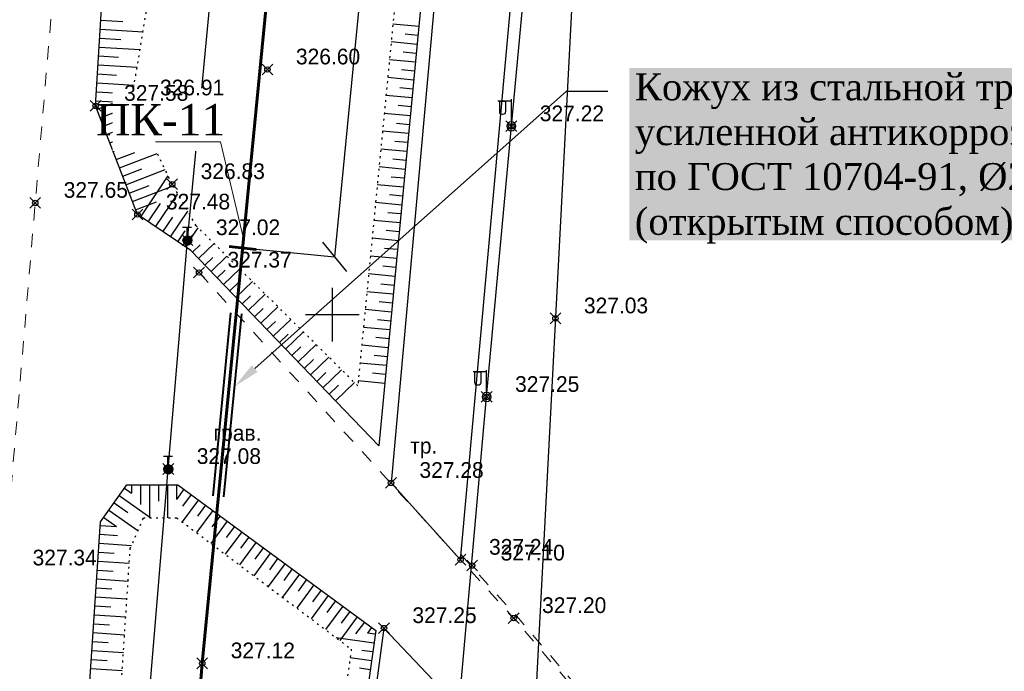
# Model space of a CAD drawing. Header units: metres. Extents: x 703769 to 722343, y 4313031 to 4317457.
# Tile 323 of 409: x 708261 to 708316, y 4315359 to 4315395. Entities that reach past the tile are written whole.
import ezdxf
from ezdxf import colors
from ezdxf.entities.mleader import LeaderData, LeaderLine
from ezdxf.math import Vec2, Vec3

# ---------------------------------------------------------------- set-up
doc = ezdxf.new("R2010")
doc.units = ezdxf.units.M
doc.header["$LTSCALE"] = 0.5
doc.header["$PDMODE"] = 35
doc.header["$PDSIZE"] = 0.3
for name, pattern in [('Auto_Street_NotBorder_Line_m1', [3, 1.5, -1.5]), ('ДОРОГИ_СТРОЯЩ', [9, 8, -1]), ('Контура низ откосов  Штриховая 0.1-0.5 - - - - - - -', [0.6, 0.1, -0.5])]:
    doc.linetypes.add(name, pattern=pattern)
for name, color, linetype in [('(001) Сетка', 92, 'Continuous'), ('(004) Точки рельефа', 7, 'Continuous'), ('(013) Газ', 30, 'ИК_Газопровод -------г--------'), ('(016) Кабель', 1, 'Continuous'), ('(019) Связь', 3, 'ИК_КАБ_СВЯЗИ'), ('(022) Возд. Линии', 7, 'Continuous'), ('(025) Дорога', 7, 'Continuous'), ('(035) Откосы', 7, 'Continuous'), ('annotation', 251, 'Continuous')]:
    doc.layers.add(name, color=color, linetype=linetype)
doc.layers.add('AUTO#_ROADS_EXIST_L', color=7, linetype='Continuous', lineweight=15, true_color=0x000000)
doc.layers.add('ВК_В1', color=134, linetype='Continuous', lineweight=40)
doc.styles.add('BM-431', font='txt')
doc.styles.add('D-431', font='txt')
doc.styles.add('Interproekt', font='isocpeur.ttf', dxfattribs={"width": 0.95, "oblique": 15})
doc.styles.get("Standard").update_dxf_attribs({"font": 'times.ttf'})
doc.linetypes.add('GAZ_VOZDUSH', pattern='A,1,-2,["~",Standard,S=3,R=0,X=-1.5,Y=-1.5],-1,10', length=14)
doc.linetypes.add('ИК_Газопровод -------г--------', pattern='A,9,-0.6,["Г",Standard,S=1.2,R=0,X=0,Y=-0.6],-1.2', length=10.8)
doc.linetypes.add('ИК_КАБ_СВЯЗИ', pattern='A,4,["o",Standard,S=0.5,R=0,X=0,Y=-0.125],4,-2', length=10)
doc.linetypes.add('ИК_Э_КАБ_ВН', pattern='A,8,-2,["<<",Standard,S=1,R=0,X=0,Y=-0.5],8,[">>",Standard,S=1,R=0,X=-1,Y=-0.5],-2', length=20)
doc.linetypes.add('ИК_Э_КАБ_НН', pattern='A,8,-2,["<",Standard,S=1,R=0,X=0,Y=-0.5],8,[">",Standard,S=1,R=0,X=-0.5,Y=-0.5],-2', length=20)
doc.dimstyles.new('300', dxfattribs={"dimtxt": 2, "dimasz": 1.5, "dimexe": 0, "dimexo": 0, "dimgap": 1, "dimtad": 1, "dimzin": 0, "dimdsep": 46, "dimtxsty": 'Standard', "dimblk": 'OBLIQUE', "dimcen": 0, "dimclrd": 1, "dimclre": 1, "dimclrt": 1, "dimadec": 1, "dimazin": 0, "dimtfac": 1, "dimtofl": 0, "dimtmove": 0, "dimatfit": 3, "dimfxl": 3, "dimtfill": 2, "dimtfillclr": 7, "dimtolj": 1, "dimtzin": 0, "dimlwd": 25, "dimlwe": -1, "dimarcsym": 0})

# ---------------------------------------------------------------- blocks, each defined once
blk = doc.blocks.new('*X145')
at = {"color": 0}
for p, q in [((9.94, 5.49), (10.05, 5.49)), ((9.5, 5.08), (10.49, 5.08)), ((9.5, 5.07), (10.49, 5.07)), ((9.5, 5.06), (10.49, 5.06)), ((9.5, 5.05), (10.49, 5.05)), ((9.5, 5.04), (10.49, 5.04)), ((9.5, 5.03), (10.49, 5.03)), ((9.5, 5.02), (10.5, 5.02)), ((9.5, 5.01), (10.5, 5.01)), ((9.5, 5), (10.5, 5)), ((9.5, 4.99), (10.5, 4.99)), ((9.5, 4.98), (10.5, 4.98)), ((9.5, 4.97), (10.5, 4.97)), ((9.5, 4.96), (10.49, 4.96)), ((9.5, 4.95), (10.49, 4.95)), ((9.5, 4.94), (10.49, 4.94)), ((9.5, 4.93), (10.49, 4.93)), ((9.5, 4.92), (10.49, 4.92)), ((9.5, 4.91), (10.49, 4.91)), ((9.5, 4.9), (10.49, 4.9)), ((9.51, 5.12), (10.48, 5.12)), ((9.51, 5.11), (10.48, 5.11)), ((9.51, 5.1), (10.48, 5.1)), ((9.51, 5.09), (10.49, 5.09)), ((9.51, 4.89), (10.49, 4.89)), ((9.51, 4.88), (10.48, 4.88)), ((9.51, 4.87), (10.48, 4.87)), ((9.51, 4.86), (10.48, 4.86)), ((9.52, 5.16), (10.47, 5.16)), ((9.52, 5.15), (10.47, 5.15)), ((9.52, 5.14), (10.47, 5.14)), ((9.52, 5.13), (10.48, 5.13)), ((9.52, 4.85), (10.48, 4.85)), ((9.52, 4.84), (10.47, 4.84)), ((9.52, 4.83), (10.47, 4.83)), ((9.53, 5.18), (10.46, 5.18)), ((9.53, 5.17), (10.46, 5.17)), ((9.53, 4.82), (10.47, 4.82)), ((9.53, 4.81), (10.46, 4.81)), ((9.53, 4.8), (10.46, 4.8)), ((9.54, 5.2), (10.45, 5.2)), ((9.54, 5.19), (10.46, 5.19)), ((9.54, 4.79), (10.45, 4.79)), ((9.54, 4.78), (10.45, 4.78)), ((9.55, 5.22), (10.44, 5.22)), ((9.55, 5.21), (10.45, 5.21)), ((9.55, 4.77), (10.44, 4.77)), ((9.55, 4.76), (10.44, 4.76)), ((9.56, 5.24), (10.43, 5.24)), ((9.56, 5.23), (10.44, 5.23)), ((9.56, 4.75), (10.43, 4.75)), ((9.56, 4.74), (10.43, 4.74)), ((9.57, 5.26), (10.42, 5.26)), ((9.57, 5.25), (10.43, 5.25)), ((9.57, 4.73), (10.42, 4.73)), ((9.58, 5.27), (10.41, 5.27)), ((9.58, 4.72), (10.41, 4.72)), ((9.58, 4.71), (10.41, 4.71)), ((9.59, 5.29), (10.4, 5.29)), ((9.59, 5.28), (10.41, 5.28)), ((9.59, 4.7), (10.4, 4.7)), ((9.6, 5.3), (10.39, 5.3)), ((9.6, 4.69), (10.39, 4.69)), ((9.61, 5.31), (10.38, 5.31)), ((9.61, 4.68), (10.39, 4.68)), ((9.61, 4.67), (10.38, 4.67)), ((9.62, 5.32), (10.37, 5.32)), ((9.62, 4.66), (10.37, 4.66)), ((9.63, 5.33), (10.37, 5.33)), ((9.63, 4.65), (10.36, 4.65)), ((9.64, 5.34), (10.36, 5.34)), ((9.64, 4.64), (10.35, 4.64)), ((9.65, 5.35), (10.35, 5.35)), ((9.65, 4.63), (10.34, 4.63)), ((9.66, 5.36), (10.34, 5.36)), ((9.66, 4.62), (10.33, 4.62)), ((9.67, 5.37), (10.32, 5.37)), ((9.67, 4.61), (10.32, 4.61)), ((9.68, 5.38), (10.31, 5.38)), ((9.69, 5.39), (10.3, 5.39)), ((9.69, 4.6), (10.31, 4.6)), ((9.7, 4.59), (10.29, 4.59)), ((9.71, 5.4), (10.29, 5.4)), ((9.71, 4.58), (10.28, 4.58)), ((9.72, 5.41), (10.27, 5.41)), ((9.73, 4.57), (10.26, 4.57)), ((9.74, 5.42), (10.26, 5.42)), ((9.75, 5.43), (10.24, 5.43)), ((9.75, 4.56), (10.25, 4.56)), ((9.76, 4.55), (10.23, 4.55)), ((9.77, 5.44), (10.22, 5.44)), ((9.78, 4.54), (10.21, 4.54)), ((9.79, 5.45), (10.2, 5.45)), ((9.81, 4.53), (10.18, 4.53)), ((9.82, 5.46), (10.18, 5.46)), ((9.83, 4.52), (10.16, 4.52)), ((9.85, 5.47), (10.15, 5.47)), ((9.87, 4.51), (10.12, 4.51)), ((9.88, 5.48), (10.11, 5.48)), ((9.91, 4.5), (10.08, 4.5))]:
    blk.add_line(p, q, dxfattribs=at)
blk = doc.blocks.new('I01070')
at = {"color": 0}
blk.add_circle((0.05, 0.03), 0.5, dxfattribs=at)
blk.add_blockref('*X145', (-9.95, -4.96), dxfattribs=at)
blk = doc.blocks.new('I0195')
at = {"layer": '(016) Кабель', "color": 0, "linetype": 'ИК_Э_КАБ_ВН'}
for p, q in [((-0.275, 0.74), (0.225, 0.74)), ((-0.025, 0.24), (-0.025, 0.74))]:
    blk.add_line(p, q, dxfattribs=at)
at = {"layer": '(016) Кабель', "color": 0, "linetype": 'ИК_Э_КАБ_ВН', "xscale": 0.5, "yscale": 0.5, "zscale": 0.5}
blk.add_blockref('I01070', (-0.025, -0.01), dxfattribs=at)
blk = doc.blocks.new('f')
at = {"layer": '(022) Возд. Линии'}
for points in [[(0, 0.25), (0, 1.5)], [(0, 1.4), (0.75, 1.4)]]:
    blk.add_lwpolyline(points, dxfattribs=at)
blk.add_lwpolyline([(0.4875, 0.65), (0.4875, 0.65, 0.4142136), (0.65, 0.8125), (0.65, 1.4), (0.325, 1.4), (0.325, 0.8125, 0.4142136)], format="xyb", close=True, dxfattribs=at)
blk.add_circle((0, 0), 0.25, dxfattribs=at)
blk = doc.blocks.new('Setka')
at = {"layer": '(001) Сетка'}
for p, q in [((0, 1.5), (0, -1.5)), ((-1.5, 0), (1.5, 0))]:
    blk.add_line(p, q, dxfattribs=at)
blk = doc.blocks.new('*U279')
at = {"color": 1, "lineweight": 60, "flags": 128}
blk.add_lwpolyline([(-0.015, -0.757), (0.015, 0.757)], dxfattribs=at)
blk = doc.blocks.new('*U280')
at = {"color": 0, "linetype": 'ByBlock', "lineweight": -2, "transparency": 16777216, "rotation": 264.4393305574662}
blk.add_blockref('*U279', (708273.472, 4315382.171), dxfattribs=at)
blk = doc.blocks.new('_Dot')
at = {"color": 0, "linetype": 'ByBlock', "lineweight": -2}
blk.add_line((-0.5, 0), (-1, 0), dxfattribs=at)
at = {"color": 0, "linetype": 'ByBlock', "const_width": 0.5}
blk.add_lwpolyline([(-0.25, 0, 1), (0.25, 0, 1)], format="xyb", close=True, dxfattribs=at)
blk = doc.blocks.new('_Oblique')
at = {"color": 0, "linetype": 'ByBlock', "lineweight": -2}
blk.add_line((-0.5, -0.5), (0.5, 0.5), dxfattribs=at)
blk = doc.blocks.new('*D568')
at = {"color": 1, "transparency": 16777216}
for p, q in [((708277.442, 4315422.625), (708282.558, 4315422.123)), ((708273.472, 4315382.171), (708278.588, 4315381.669))]:
    blk.add_line(p, q, dxfattribs=at)
at = {"color": 1, "lineweight": 25, "transparency": 16777216}
blk.add_line((708282.558, 4315422.123), (708278.588, 4315381.669), dxfattribs=at)
at = {"layer": 'Defpoints', "color": 0, "lineweight": 40, "transparency": 16777216}
for p in [(708277.442, 4315422.625), (708273.472, 4315382.171), (708278.588, 4315381.669)]:
    blk.add_point(p, dxfattribs=at)
at = {"color": 1, "lineweight": 25, "transparency": 16777216, "xscale": 1.5, "yscale": 1.5, "zscale": 1.5}
for p, rotation in [((708282.558, 4315422.123), 84.39525574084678), ((708278.588, 4315381.669), 264.3952557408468)]:
    blk.add_blockref('_Oblique', p, dxfattribs=dict(at, rotation=rotation))
at = {"color": 1, "lineweight": 40, "transparency": 16777216, "insert": (708278.563, 4315402.093), "char_height": 2, "attachment_point": 5, "rotation": 84.3953, "bg_fill": 1, "box_fill_scale": 1.1, "bg_fill_color": 7, "bg_fill_true_color": 16777215, "bg_fill_transparency": 0}
blk.add_mtext('\\A1;40.65', dxfattribs=at)

msp = doc.modelspace()

# ---------------------------------------------------------------- linework, layer by layer
at = {"layer": '(013) Газ', "linetype": 'GAZ_VOZDUSH', "elevation": 324.816, "flags": 128}
msp.add_lwpolyline([(708165.166, 4315455.034), (708237.064, 4315447.856), (708237.796, 4315439.435), (708237.948, 4315425.87), (708271.633, 4315423.02), (708271.633, 4315423.02), (708293.165, 4315421.558), (708284.482, 4315255.16), (708278.28, 4315165.641), (708278.086, 4315159.227), (708267.101, 4315087.682), (708203.286, 4314411.276), (708188.652, 4314151.902), (708188.652, 4314118.902)], dxfattribs=at)
at = {"layer": '(016) Кабель', "linetype": 'ИК_Э_КАБ_НН', "elevation": 326.597, "flags": 128}
msp.add_lwpolyline([(708249.985, 4314981.479), (708250.82, 4314994.453), (708251.559, 4315005.82), (708252.37, 4315018.441), (708253.053, 4315029.231), (708253.787, 4315042.038), (708254.637, 4315054.862), (708255.635, 4315071.329), (708256.598, 4315086.747), (708257.467, 4315101.098), (708258.354, 4315115.971), (708259.411, 4315132.067), (708260.336, 4315147.885), (708261.397, 4315163.669), (708264.541, 4315183.982), (708266.176, 4315199.034), (708267.362, 4315213.475), (708268.374, 4315229.02), (708269.845, 4315242.198), (708271.828, 4315255.337), (708273.674, 4315269.524), (708275.505, 4315283.281), (708277.38, 4315297.394), (708281.752, 4315326.597), (708283.598, 4315341.056), (708285.41, 4315355.306), (708287.069, 4315373.866), (708288.446, 4315388.958), (708289.84, 4315403.858), (708291.182, 4315418.537), (708292.537, 4315433.784), (708294.032, 4315449.283), (708295.507, 4315463.66), (708296.078, 4315478.064), (708297.37, 4315493.303), (708298.657, 4315508.657), (708299.851, 4315523.654), (708301.076, 4315538.719), (708302.334, 4315553.605), (708303.538, 4315568.681), (708306.01, 4315599.024), (708308.439, 4315629.26), (708310.925, 4315659.518), (708314.819, 4315705.429), (708316.066, 4315721.797), (708317.423, 4315737.878), (708318.736, 4315752.964), (708319.999, 4315767.605), (708321.351, 4315784.629), (708322.651, 4315800.258), (708323.922, 4315814.9), (708325.202, 4315828.081), (708326.515, 4315842.883), (708327.984, 4315858.663), (708329.163, 4315872.867), (708330.365, 4315887.889), (708331.555, 4315902.908), (708332.679, 4315917.08), (708333.897, 4315932.711), (708335.115, 4315947.857), (708336.225, 4315962.741), (708337.469, 4315977.821), (708338.545, 4315992.145), (708339.663, 4316007.377), (708340.941, 4316022.682), (708342.079, 4316037.728), (708343.178, 4316052.432), (708344.309, 4316067.191), (708345.452, 4316082.234), (708346.637, 4316096.926), (708347.806, 4316111.892), (708349.626, 4316127.437), (708351.153, 4316141.846), (708352.719, 4316156.666), (708355.709, 4316187.043), (708356.969, 4316201.735), (708358.286, 4316216.561), (708359.517, 4316231.321), (708360.786, 4316246.466), (708362.123, 4316261.412), (708363.033, 4316272.851), (708364.289, 4316286.262), (708365.798, 4316301.906), (708367.145, 4316317.788)], dxfattribs=at)
at = {"layer": '(019) Связь', "elevation": 325.431, "flags": 128}
msp.add_lwpolyline([(708153.006, 4314105.043), (708156.993, 4314142.734), (708156.993, 4314142.734), (708174.147, 4314200.184), (708174.323, 4314203.958), (708195.362, 4314453.153), (708204.073, 4314563.084), (708218.911, 4314738.478), (708226.164, 4314758.135), (708236.601, 4314958.674), (708237.563, 4314979.166), (708241.532, 4315051.931), (708251.542, 4315144.303), (708253.161, 4315164.518), (708257.428, 4315233.645), (708258.881, 4315245.481), (708269.326, 4315369.847), (708270.394, 4315382.606), (708278.265, 4315465.509), (708280.616, 4315477.921), (708295.324, 4315641.488), (708303.766, 4315706.848), (708303.348, 4315724.234), (708305.187, 4315772.118), (708306.696, 4315783.119), (708308.615, 4315806.312), (708309.889, 4315815.038), (708320.552, 4315934.795), (708321.594, 4315946.168), (708336.888, 4316115.682), (708345.287, 4316227.711), (708346.981, 4316228.783), (708355.083, 4316230.156), (708358.134, 4316229.662)], dxfattribs=at)
at = {"layer": '(025) Дорога', "flags": 128}
for points, elevation in [([(708281.739, 4315369.071), (708285.617, 4315364.791), (708294.78, 4315466.05), (708290.503, 4315466.333), (708281.739, 4315369.071)], 326.981), ([(708278.703, 4315309.407), (708284.781, 4315357.354), (708281.347, 4315360.979), (708274.493, 4315309.778), (708278.703, 4315309.407)], 326.767)]:
    msp.add_lwpolyline(points, dxfattribs=dict(at, elevation=elevation))
at = {"layer": '(035) Откосы'}
for p, q in [((708265.57, 4315394.87, -0.295), (708266.784, 4315394.795, -0.295)), ((708283.29, 4315394.513, -0.295), (708281.845, 4315394.65, -0.295)), ((708265.539, 4315394.371, -0.295), (708267.916, 4315394.225, -0.295)), ((708283.242, 4315394.015, -0.295), (708282.52, 4315394.084, -0.295)), ((708265.509, 4315393.872, -0.295), (708266.671, 4315393.801, -0.295)), ((708283.195, 4315393.518, -0.295), (708281.749, 4315393.655, -0.295)), ((708265.478, 4315393.374, -0.295), (708267.751, 4315393.234, -0.295)), ((708283.147, 4315393.02, -0.295), (708282.424, 4315393.089, -0.295)), ((708265.417, 4315392.376, -0.295), (708267.586, 4315392.243, -0.295)), ((708265.447, 4315392.875, -0.295), (708266.558, 4315392.806, -0.295)), ((708283.1, 4315392.523, -0.295), (708281.652, 4315392.661, -0.295)), ((708265.386, 4315391.877, -0.295), (708266.445, 4315391.812, -0.295)), ((708283.052, 4315392.025, -0.295), (708282.328, 4315392.094, -0.295)), ((708265.355, 4315391.378, -0.295), (708267.421, 4315391.251, -0.295)), ((708283.005, 4315391.528, -0.295), (708281.555, 4315391.666, -0.295)), ((708265.325, 4315390.88, -0.295), (708266.331, 4315390.818, -0.295)), ((708282.958, 4315391.03, -0.295), (708282.232, 4315391.099, -0.295)), ((708265.294, 4315390.381, -0.295), (708267.345, 4315390.255, -0.295)), ((708265.351, 4315389.896, -0.295), (708266.336, 4315390.275, -0.295)), ((708282.91, 4315390.533, -0.295), (708281.459, 4315390.671, -0.295)), ((708265.531, 4315389.429, -0.295), (708267.397, 4315390.147, -0.295)), ((708282.815, 4315389.538, -0.295), (708281.362, 4315389.676, -0.295)), ((708282.863, 4315390.035, -0.295), (708282.137, 4315390.105, -0.295)), ((708265.71, 4315388.963, -0.295), (708266.663, 4315389.33, -0.295)), ((708265.889, 4315388.496, -0.295), (708267.835, 4315389.245, -0.295)), ((708282.768, 4315389.04, -0.295), (708282.041, 4315389.11, -0.295)), ((708282.72, 4315388.543, -0.295), (708281.266, 4315388.682, -0.295)), ((708266.069, 4315388.03, -0.295), (708267.061, 4315388.412, -0.295)), ((708266.248, 4315387.564, -0.295), (708268.273, 4315388.343, -0.295)), ((708282.673, 4315388.046, -0.295), (708281.945, 4315388.115, -0.295)), ((708266.428, 4315387.097, -0.295), (708267.46, 4315387.494, -0.295)), ((708266.607, 4315386.631, -0.295), (708268.71, 4315387.44, -0.295)), ((708282.625, 4315387.548, -0.295), (708281.169, 4315387.687, -0.295)), ((708282.578, 4315387.051, -0.295), (708281.849, 4315387.12, -0.295)), ((708266.787, 4315386.165, -0.295), (708267.858, 4315386.577, -0.295)), ((708266.966, 4315385.698, -0.295), (708269.148, 4315386.538, -0.295)), ((708282.531, 4315386.553, -0.295), (708281.072, 4315386.692, -0.295)), ((708267.786, 4315383.914, -0.295), (708269.319, 4315386.186, -0.295)), ((708282.483, 4315386.056, -0.295), (708281.754, 4315386.125, -0.295)), ((708267.146, 4315385.232, -0.295), (708268.256, 4315385.659, -0.295)), ((708267.325, 4315384.765, -0.295), (708269.593, 4315385.638, -0.295)), ((708282.436, 4315385.558, -0.295), (708280.976, 4315385.697, -0.295)), ((708267.504, 4315384.299, -0.295), (708268.675, 4315384.749, -0.295)), ((708268.614, 4315383.355, -0.295), (708269.852, 4315385.189, -0.295)), ((708282.341, 4315384.563, -0.295), (708280.879, 4315384.703, -0.295)), ((708282.388, 4315385.061, -0.295), (708281.658, 4315385.13, -0.295)), ((708268.2, 4315383.634, -0.295), (708268.887, 4315384.652, -0.295)), ((708269.443, 4315382.796, -0.295), (708270.408, 4315384.226, -0.295)), ((708282.293, 4315384.066, -0.295), (708281.562, 4315384.136, -0.295)), ((708269.028, 4315383.075, -0.295), (708269.579, 4315383.891, -0.295)), ((708282.246, 4315383.568, -0.295), (708280.782, 4315383.708, -0.295)), ((708269.857, 4315382.516, -0.295), (708270.271, 4315383.131, -0.295)), ((708270.271, 4315382.237, -0.295), (708270.989, 4315383.3, -0.295)), ((708282.199, 4315383.071, -0.295), (708281.466, 4315383.141, -0.295)), ((708282.151, 4315382.573, -0.295), (708280.686, 4315382.713, -0.295)), ((708270.67, 4315381.939, -0.295), (708271.099, 4315382.352, -0.295)), ((708271.016, 4315381.578, -0.295), (708271.884, 4315382.413, -0.295)), ((708282.104, 4315382.076, -0.295), (708281.371, 4315382.146, -0.295)), ((708271.362, 4315381.218, -0.295), (708271.801, 4315381.64, -0.295)), ((708271.709, 4315380.858, -0.295), (708272.594, 4315381.709, -0.295)), ((708282.056, 4315381.578, -0.295), (708280.589, 4315381.718, -0.295)), ((708272.055, 4315380.498, -0.295), (708272.502, 4315380.928, -0.295)), ((708272.402, 4315380.137, -0.295), (708273.305, 4315381.006, -0.295)), ((708282.009, 4315381.081, -0.295), (708281.275, 4315381.151, -0.295)), ((708273.094, 4315379.417, -0.295), (708274.015, 4315380.302, -0.295)), ((708281.961, 4315380.584, -0.295), (708280.493, 4315380.724, -0.295)), ((708272.748, 4315379.777, -0.295), (708273.204, 4315380.216, -0.295)), ((708281.914, 4315380.086, -0.295), (708281.179, 4315380.156, -0.295)), ((708273.441, 4315379.057, -0.295), (708273.905, 4315379.504, -0.295)), ((708273.787, 4315378.697, -0.295), (708274.725, 4315379.599, -0.295)), ((708281.867, 4315379.589, -0.295), (708280.396, 4315379.729, -0.295)), ((708274.133, 4315378.336, -0.295), (708274.607, 4315378.792, -0.295)), ((708274.48, 4315377.976, -0.295), (708275.435, 4315378.895, -0.295)), ((708281.772, 4315378.594, -0.295), (708280.299, 4315378.734, -0.295)), ((708281.819, 4315379.091, -0.295), (708281.083, 4315379.161, -0.295)), ((708275.172, 4315377.256, -0.295), (708276.146, 4315378.191, -0.295)), ((708281.724, 4315378.096, -0.295), (708280.988, 4315378.166, -0.295)), ((708274.826, 4315377.616, -0.295), (708275.308, 4315378.08, -0.295)), ((708281.677, 4315377.599, -0.295), (708280.203, 4315377.739, -0.295)), ((708275.519, 4315376.895, -0.295), (708276.01, 4315377.368, -0.295)), ((708275.865, 4315376.535, -0.295), (708276.856, 4315377.488, -0.295)), ((708281.629, 4315377.101, -0.295), (708280.892, 4315377.172, -0.295)), ((708276.211, 4315376.175, -0.295), (708276.711, 4315376.656, -0.295)), ((708276.558, 4315375.815, -0.295), (708277.566, 4315376.784, -0.295)), ((708281.582, 4315376.604, -0.295), (708280.106, 4315376.745, -0.295)), ((708276.904, 4315375.455, -0.295), (708277.413, 4315375.944, -0.295)), ((708277.25, 4315375.094, -0.295), (708278.276, 4315376.081, -0.295)), ((708281.534, 4315376.106, -0.295), (708280.796, 4315376.177, -0.295)), ((708277.943, 4315374.374, -0.295), (708278.987, 4315375.377, -0.295)), ((708281.487, 4315375.609, -0.295), (708280.01, 4315375.75, -0.295)), ((708277.597, 4315374.734, -0.295), (708278.114, 4315375.232, -0.295)), ((708281.44, 4315375.111, -0.295), (708280.7, 4315375.182, -0.295)), ((708278.289, 4315374.014, -0.295), (708278.816, 4315374.52, -0.295)), ((708278.636, 4315373.653, -0.295), (708279.697, 4315374.674, -0.295)), ((708281.392, 4315374.614, -0.295), (708279.913, 4315374.755, -0.295)), ((708266.881, 4315368.781, 326.517), (708267.283, 4315368.496, 326.517)), ((708267.283, 4315368.969, 326.517), (708267.283, 4315368.496, 326.517)), ((708267.783, 4315368.969, 326.517), (708267.783, 4315367.863, 326.517)), ((708268.282, 4315368.969, 326.517), (708268.282, 4315367.133, 326.517)), ((708268.782, 4315368.969, 326.517), (708268.782, 4315368.051, 326.517)), ((708269.281, 4315368.969, 326.517), (708269.281, 4315367.133, 326.517)), ((708269.781, 4315368.969, 326.517), (708269.781, 4315368.154, 326.517)), ((708266.592, 4315368.373, 326.517), (708268.344, 4315367.133, 326.517)), ((708270.199, 4315368.722, 326.517), (708269.781, 4315368.154, 326.517)), ((708270.601, 4315368.426, 326.517), (708270.125, 4315367.779, 326.517)), ((708266.304, 4315367.966, 326.517), (708267.07, 4315367.423, 326.517)), ((708271.003, 4315368.13, 326.517), (708270.098, 4315366.9, 326.517)), ((708271.406, 4315367.833, 326.517), (708270.951, 4315367.217, 326.517)), ((708265.726, 4315367.15, 326.517), (708266.439, 4315366.646, 326.517)), ((708266.015, 4315367.558, 326.517), (708267.634, 4315366.412, 326.517)), ((708271.808, 4315367.537, 326.517), (708270.896, 4315366.299, 326.517)), ((708272.21, 4315367.241, 326.517), (708271.753, 4315366.62, 326.517)), ((708265.54, 4315366.706, 326.517), (708266.439, 4315366.646, 326.517)), ((708272.612, 4315366.945, 326.517), (708271.694, 4315365.699, 326.517)), ((708273.014, 4315366.649, 326.517), (708272.554, 4315366.023, 326.517)), ((708265.507, 4315366.208, 326.517), (708266.498, 4315366.141, 326.517)), ((708273.417, 4315366.352, 326.517), (708272.493, 4315365.098, 326.517)), ((708273.819, 4315366.056, 326.517), (708273.355, 4315365.427, 326.517)), ((708265.474, 4315365.709, 326.517), (708267.279, 4315365.588, 326.517)), ((708274.221, 4315365.76, 326.517), (708273.291, 4315364.497, 326.517)), ((708265.44, 4315365.211, 326.517), (708266.311, 4315365.152, 326.517)), ((708275.025, 4315365.167, 326.517), (708274.089, 4315363.896, 326.517)), ((708274.623, 4315365.464, 326.517), (708274.157, 4315364.83, 326.517)), ((708265.407, 4315364.712, 326.517), (708267.15, 4315364.596, 326.517)), ((708275.83, 4315364.575, 326.517), (708274.888, 4315363.296, 326.517)), ((708275.428, 4315364.871, 326.517), (708274.958, 4315364.234, 326.517)), ((708265.373, 4315364.214, 326.517), (708266.245, 4315364.156, 326.517)), ((708276.634, 4315363.983, 326.517), (708275.686, 4315362.695, 326.517)), ((708276.232, 4315364.279, 326.517), (708275.759, 4315363.637, 326.517)), ((708265.34, 4315363.716, 326.517), (708267.084, 4315363.599, 326.517)), ((708277.439, 4315363.39, 326.517), (708276.484, 4315362.094, 326.517)), ((708277.036, 4315363.686, 326.517), (708276.561, 4315363.04, 326.517)), ((708265.306, 4315363.217, 326.517), (708266.179, 4315363.159, 326.517)), ((708278.243, 4315362.798, 326.517), (708277.282, 4315361.494, 326.517)), ((708277.841, 4315363.094, 326.517), (708277.362, 4315362.444, 326.517)), ((708265.24, 4315362.221, 326.517), (708266.113, 4315362.162, 326.517)), ((708265.273, 4315362.719, 326.517), (708267.018, 4315362.602, 326.517)), ((708279.047, 4315362.205, 326.517), (708278.081, 4315360.893, 326.517)), ((708278.645, 4315362.501, 326.517), (708278.163, 4315361.847, 326.517)), ((708265.206, 4315361.722, 326.517), (708266.953, 4315361.605, 326.517)), ((708279.45, 4315361.909, 326.517), (708278.965, 4315361.251, 326.517)), ((708265.173, 4315361.224, 326.517), (708266.046, 4315361.165, 326.517)), ((708279.852, 4315361.613, 326.517), (708278.879, 4315360.292, 326.517)), ((708280.254, 4315361.316, 326.517), (708279.766, 4315360.654, 326.517)), ((708265.139, 4315360.725, 326.517), (708266.887, 4315360.608, 326.517)), ((708280.656, 4315361.02, 326.517), (708280.42, 4315360.7, 326.517)), ((708280.855, 4315360.639, 326.517), (708280.42, 4315360.7, 326.517)), ((708265.106, 4315360.227, 326.517), (708265.98, 4315360.168, 326.517)), ((708280.786, 4315360.144, 326.517), (708278.682, 4315360.441, 326.517)), ((708265.072, 4315359.729, 326.517), (708266.822, 4315359.611, 326.517)), ((708280.716, 4315359.65, 326.517), (708280.121, 4315359.733, 326.517)), ((708265.039, 4315359.23, 326.517), (708265.914, 4315359.172, 326.517)), ((708280.646, 4315359.155, 326.517), (708279.459, 4315359.322, 326.517)), ((708265.006, 4315358.732, 326.517), (708266.756, 4315358.614, 326.517)), ((708280.577, 4315358.66, 326.517), (708279.984, 4315358.744, 326.517))]:
    msp.add_line(p, q, dxfattribs=at)
at = {"layer": '(035) Откосы', "flags": 128}
for points, elevation in [([(708281.06, 4315371.132), (708270.59, 4315382.021), (708267.606, 4315384.035), (708265.276, 4315390.091), (708265.74, 4315397.631), (708273.292, 4315457.969), (708276.674, 4315461.533), (708280.259, 4315463.015), (708285.601, 4315463.905), (708289.872, 4315463.546), (708281.06, 4315371.132)], -0.295), ([(708273.749, 4315310.187), (708265.627, 4315311.006), (708264.886, 4315320.309), (708262.585, 4315322.64), (708265.554, 4315366.906), (708267.014, 4315368.969), (708269.864, 4315368.969), (708280.885, 4315360.851), (708273.749, 4315310.187)], 326.517)]:
    msp.add_lwpolyline(points, dxfattribs=dict(at, elevation=elevation))
at = {"layer": '(035) Откосы', "linetype": 'Контура низ откосов  Штриховая 0.1-0.5 - - - - - - -'}
for points, elevation in [([(708279.887, 4315374.486), (708270.882, 4315383.406), (708269.542, 4315385.726), (708267.278, 4315390.393), (708268.527, 4315397.897), (708274.839, 4315457.17), (708277.319, 4315460.673), (708280.662, 4315461.916), (708285.592, 4315462.833), (708288.438, 4315462.526), (708279.887, 4315374.486)], -0.295), ([(708272.866, 4315311.016), (708266.951, 4315311.851), (708266.009, 4315321.318), (708264.441, 4315323.44), (708267.203, 4315365.411), (708267.945, 4315367.133), (708269.788, 4315367.133), (708279.525, 4315359.806), (708272.866, 4315311.016)], 326.028)]:
    msp.add_lwpolyline(points, dxfattribs=dict(at, elevation=elevation))
at = {"color": 7, "lineweight": 60, "flags": 128}
msp.add_lwpolyline([(708304.899, 4315683.04), (708296.663, 4315617.1), (708296.663, 4315617.1), (708289.979, 4315551.483), (708283.868, 4315485.698), (708276.735, 4315415.696), (708271.217, 4315359.016), (708265.312, 4315285.041), (708259.353, 4315226.771), (708255.788, 4315176.974), (708252.246, 4315129.361), (708243.301, 4315028.005), (708240.115, 4314986.119), (708237.465, 4314926.667)], dxfattribs=at)
at = {"color": 1, "lineweight": 40, "flags": 128}
for points in [[(708271.825, 4315368.353), (708272.817, 4315378.549)], [(708272.422, 4315368.294), (708273.415, 4315378.491)]]:
    msp.add_lwpolyline(points, dxfattribs=at)
at = {"color": 0, "linetype": 'ByBlock', "lineweight": -2, "transparency": 16777216}
for p in [(708274.853, 4315392.119, 326.596), (708265.276, 4315390.091, 327.58), (708267.278, 4315390.393, 326.906), (708288.446, 4315388.958, 327.222), (708269.542, 4315385.726, 326.829), (708261.91, 4315384.684, 327.652), (708267.606, 4315384.035, 327.484), (708270.394, 4315382.606, 327.016), (708271.039, 4315380.802, 327.37), (708290.905, 4315378.245, 327.029), (708287.069, 4315373.866, 327.251), (708269.326, 4315369.847, 327.085), (708281.739, 4315369.071, 327.276), (708285.617, 4315364.791, 327.245), (708286.262, 4315364.465, 327.105), (708288.574, 4315361.537, 327.199), (708281.347, 4315360.979, 327.254), (708271.217, 4315359.016, 327.123)]:
    msp.add_point(p, dxfattribs=at)
at = {"layer": 'AUTO#_ROADS_EXIST_L', "linetype": 'Auto_Street_NotBorder_Line_m1', "lineweight": 15, "flags": 128}
for points, elevation in [([(708300.417, 4315468.45), (708283.34, 4315468.45), (708273.019, 4315467.138), (708268.578, 4315463.363), (708255.243, 4315306.005), (708249.823, 4315243.388)], -0.295), ([(708271.039, 4315380.802), (708288.574, 4315361.537), (708293, 4315356.36), (708296.737, 4315351.619), (708299.748, 4315347.35), (708302.208, 4315343.574), (708303.513, 4315341.152), (708305.457, 4315337.605), (708306.591, 4315334.899), (708308.421, 4315330.368), (708309.536, 4315326.269)], 327.075), ([(708285.641, 4315365.056), (708288.724, 4315361.669), (708293.155, 4315356.487), (708296.897, 4315351.738), (708299.914, 4315347.462), (708302.38, 4315343.676), (708303.689, 4315341.247), (708305.637, 4315337.692), (708306.776, 4315334.975), (708308.611, 4315330.432), (708309.729, 4315326.321)], 327.075)]:
    msp.add_lwpolyline(points, dxfattribs=dict(at, elevation=elevation))

# ---------------------------------------------------------------- block references
at = {"layer": '(001) Сетка'}
msp.add_blockref('Setka', (708278.465, 4315378.456), dxfattribs=at)
at = {"layer": '(019) Связь', "color": 0}
for p in [(708270.394, 4315382.591, 327.241), (708269.326, 4315369.832, 327.241)]:
    msp.add_blockref('I0195', p, dxfattribs=at)
at = {"layer": '(022) Возд. Линии', "xscale": -1}
for p in [(708288.446, 4315388.958, 326.597), (708287.069, 4315373.866, 326.597)]:
    msp.add_blockref('f', p, dxfattribs=at)
at = {"color": 36, "lineweight": 60}
msp.add_blockref('*U280', (0, 0), dxfattribs=at)

# ---------------------------------------------------------------- texts
at = {"layer": '(004) Точки рельефа', "style": 'D-431'}
for s, p in [('326.60', (708276.439, 4315392.405, 326.596)), ('326.91', (708268.864, 4315390.678, 326.906)), ('327.58', (708266.862, 4315390.374, 327.58)), ('327.22', (708290.032, 4315389.237, 327.222)), ('326.83', (708271.128, 4315386.011, 326.829)), ('327.65', (708263.497, 4315384.969, 327.652)), ('327.48', (708269.192, 4315384.318, 327.484)), ('327.02', (708271.98, 4315382.888, 327.016)), ('327.37', (708272.625, 4315381.081, 327.37)), ('327.03', (708292.491, 4315378.527, 327.029)), ('327.25', (708288.655, 4315374.147, 327.251)), ('327.08', (708270.912, 4315370.13, 327.085)), ('327.28', (708283.325, 4315369.354, 327.276)), ('327.24', (708287.203, 4315365.07, 327.245)), ('327.10', (708287.848, 4315364.747, 327.105)), ('327.34', (708261.76, 4315364.474, 327.336)), ('327.20', (708290.16, 4315361.819, 327.199)), ('327.25', (708282.933, 4315361.26, 327.254)), ('327.12', (708272.803, 4315359.296, 327.123))]:
    msp.add_text(s, height=0.875, dxfattribs=at).set_placement(p)
at = {"layer": '(025) Дорога', "linetype": 'ДОРОГИ_СТРОЯЩ', "style": 'BM-431'}
for s, p in [('грав.', (708271.841, 4315371.42, -0.295)), ('тр.', (708282.809, 4315370.708, -0.295))]:
    msp.add_text(s, height=0.875, dxfattribs=at).set_placement(p)

# ---------------------------------------------------------------- next in the draw order: leaders
at = {"layer": 'ВК_В1', "color": 7, "lineweight": 13}
ml = msp.add_multileader_mtext('Standard', dxfattribs=at)
ml.set_content('{\\fTimes New Roman|b0|i0|c204|p18;\\Q0;\\W1;ПК-\\fTimes New Roman|b0|i0|c0|p18;11}', color=7, style='Interproekt')
ml.set_leader_properties(color=256, linetype='Continuous', lineweight=13)
ml.set_arrow_properties(name='DOT')
ml.build(insert=Vec2(0, 0))
ml.multileader.update_dxf_attribs({"text_left_attachment_type": 6, "text_right_attachment_type": 6, "dogleg_length": 0, "arrow_head_size": 0.00144})
ctx = ml.context
ctx.base_point, ctx.char_height, ctx.arrow_head_size, ctx.landing_gap_size, ctx.plane_origin = Vec3(708265.561, 4315388.095), 1.75, 0.00144, 0.0008, Vec3(709136.679, 4315428.858)
ctx.left_attachment, ctx.right_attachment, ctx.text_align_type = 6, 6, 1
notes = []
notes.append((ctx, [(1, (1, 1, 0), (708272.234, 4315388.095), (-1, 0), 0, [(0, [(708273.523, 4315382.704)], 0, [])])]))
ctx.mtext.insert, ctx.mtext.rotation, ctx.mtext.width, ctx.mtext.alignment, ctx.mtext.flow_direction = Vec3(708268.898, 4315390.195), 6.283185, 3.59135, 2, 5
ctx.mtext.has_bg_fill, ctx.mtext.bg_color, ctx.mtext.bg_scale_factor, ctx.mtext.bg_transparency, ctx.mtext.use_window_bg_color = 1, -1027028792, 1.5, 0, 1
for ctx, leaders in notes:
    for number, flags, end, landing, length, lines in leaders:
        leader = LeaderData()
        leader.index, (leader.has_last_leader_line, leader.has_dogleg_vector, leader.attachment_direction) = number, flags
        leader.last_leader_point, leader.dogleg_vector, leader.dogleg_length = Vec3(end), Vec3(landing), length
        for number, points, colour, breaks in lines:
            line = LeaderLine()
            line.index, line.vertices, line.color, line.breaks = number, Vec3.list(points), colors.encode_raw_color(colour), breaks
            leader.lines.append(line)
        ctx.leaders.append(leader)

# ---------------------------------------------------------------- next in the draw order: leaders
at = {"layer": 'annotation'}
ml = msp.add_multileader_mtext('Standard', dxfattribs=at)
ml.set_content('Кожух из стальной трубы с весьма усиленной антикоррозионной изоляцией по ГОСТ 10704-91, Ø273×5 мм, L=10.0 м.\\P(открытым способом)', color=256)
ml.set_leader_properties()
ml.build(insert=Vec2(0, 0))
ml.multileader.update_dxf_attribs({"text_right_attachment_type": 6, "dogleg_length": 0.36, "arrow_head_size": 1.5})
ctx = ml.context
ctx.base_point, ctx.char_height, ctx.arrow_head_size, ctx.landing_gap_size, ctx.plane_origin = Vec3(708293.828, 4315390.917), 1.5, 1.5, 1.5, Vec3(708425.822, 4315425.293)
ctx.right_attachment = 6
notes = []
notes.append((ctx, [(0, (1, 1, 0), (708291.519, 4315390.917), (1, 0), 2.309, [(0, [(708273.021, 4315374.448)], 0, [])])]))
ctx.mtext.insert, ctx.mtext.width, ctx.mtext.defined_height, ctx.mtext.flow_direction = Vec3(708295.328, 4315391.904), 40.23624, 14.503, 5
ctx.mtext.has_bg_fill, ctx.mtext.bg_color, ctx.mtext.bg_scale_factor, ctx.mtext.bg_transparency, ctx.mtext.use_window_bg_color = 1, -1023409921, 1.2, 0, 0
for ctx, leaders in notes:
    for number, flags, end, landing, length, lines in leaders:
        leader = LeaderData()
        leader.index, (leader.has_last_leader_line, leader.has_dogleg_vector, leader.attachment_direction) = number, flags
        leader.last_leader_point, leader.dogleg_vector, leader.dogleg_length = Vec3(end), Vec3(landing), length
        for number, points, colour, breaks in lines:
            line = LeaderLine()
            line.index, line.vertices, line.color, line.breaks = number, Vec3.list(points), colors.encode_raw_color(colour), breaks
            leader.lines.append(line)
        ctx.leaders.append(leader)

# ---------------------------------------------------------------- next in the draw order: dimensions: what is measured, and where the dimension line sits
at = {"color": 1, "lineweight": 40}
dim = msp.add_aligned_dim(p1=(708277.442, 4315422.625), p2=(708273.472, 4315382.171), distance=5.141, dimstyle='300', dxfattribs=at)
dim.commit()
dim.dimension.update_dxf_attribs({"geometry": '*D568', "text_midpoint": (708278.563, 4315402.093)})

doc.saveas('drawing.dxf')
